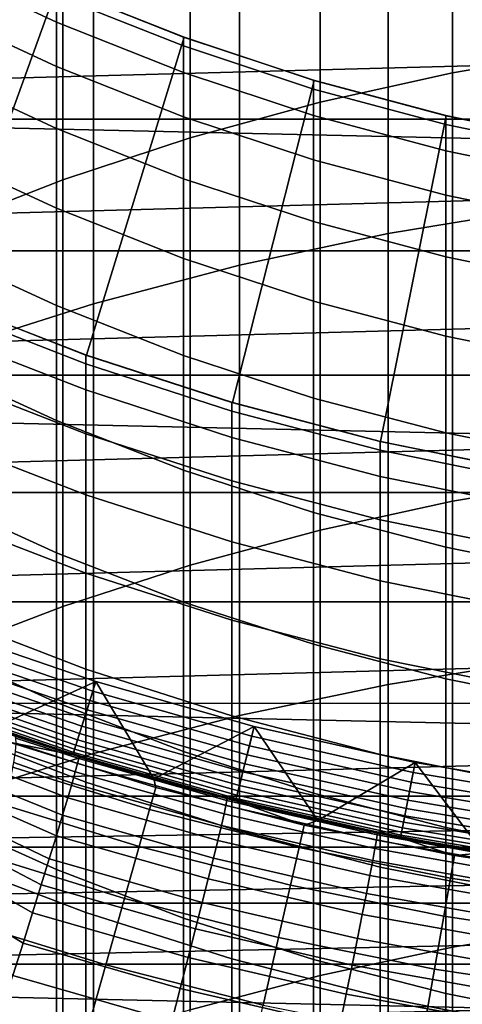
# Model space of a CAD drawing. Header units: metres. Extents: x -28 to 70, y -218 to 28.
# Tile 247 of 463: x -3.79 to -2.06, y -12.43 to -8.58. Entities that reach past the tile are written whole.
import ezdxf

# ---------------------------------------------------------------- set-up
doc = ezdxf.new("R2010")
doc.units = ezdxf.units.M
doc.layers.add('solid_10_261_432_XXX', color=7, linetype='CONTINUOUS')

msp = doc.modelspace()

# ---------------------------------------------------------------- linework, layer by layer
at = {"layer": 'solid_10_261_432_XXX'}
for points in [[(-1.571201, -7.085546, 442.914307), (-1.571201, -8.694571, 445.45282), (-2.096138, -8.783995, 445.394379), (-2.096138, -7.176544, 442.858368)], [(-2.096138, -7.176544, 442.858368), (-2.096138, -8.783995, 445.394379), (-2.613968, -8.898843, 445.319366), (-2.613968, -7.293417, 442.78653)], [(25.74646, -9.662806, -5), (-26.154049, -8.497979, -5), (-26.508976, -7.316027, -5), (26.154049, -8.497979, -5)], [(-2.613968, -7.293417, 442.78653), (-2.613968, -8.898843, 445.319366), (-3.122935, -9.038728, 445.227966), (-3.122935, -7.435767, 442.699036)], [(-3.122935, -7.435767, 442.699036), (-3.122935, -9.038728, 445.227966), (-3.621314, -9.203176, 445.120514), (-3.621314, -7.603113, 442.596161)], [(-3.621314, -7.603113, 442.596161), (-3.621314, -9.203176, 445.120514), (-4.107415, -9.391629, 444.997406), (-4.107415, -7.794887, 442.478271)], [(-2.348998, -7.715895, 446.092224), (-2.348998, -9.412247, 448.612152), (-1.760336, -9.315678, 448.679108), (-1.760336, -7.617518, 446.156494)], [(-2.929983, -7.842273, 446.009644), (-2.929983, -9.536302, 448.526123), (-2.348998, -9.412247, 448.612152), (-2.348998, -7.715895, 446.092224)], [(-3.501391, -7.996239, 445.909058), (-3.501391, -9.687437, 448.421326), (-2.929983, -9.536302, 448.526123), (-2.929983, -7.842273, 446.009644)], [(10.728929, -7.86003, 235.5), (-10.291238, -8.424987, 235.5), (-9.823804, -8.96565, 235.5), (10.291165, -8.425075, 235.5)], [(-4.061356, -8.17729, 445.790771), (-4.061356, -9.86516, 448.298096), (-3.501391, -9.687437, 448.421326), (-3.501391, -7.996239, 445.909058)], [(-3.643899, -8.447603, 235.800003), (-4.087319, -9.671807, 235.800003), (-4.63283, -9.422679, 235.800003), (-4.128985, -8.221401, 235.800003)], [(-4.1323, -8.254586, 388.328949), (-4.1323, -8.359105, 390.855957), (-3.646882, -8.585339, 390.843475), (-3.646882, -8.481078, 388.322693)], [(-4.1323, -8.359105, 390.855957), (-4.1323, -8.533215, 393.37915), (-3.646882, -8.759018, 393.360443), (-3.646882, -8.585339, 390.843475)], [(9.82373, -8.965731, 235.5), (10.291165, -8.425075, 235.5), (-9.823804, -8.96565, 235.5)], [(-3.146645, -8.64515, 235.800003), (-3.52855, -9.889355, 235.800003), (-4.087319, -9.671807, 235.800003), (-3.643899, -8.447603, 235.800003)], [(-3.646882, -8.446316, 385.799988), (-3.1491, -8.644257, 385.799988), (-3.146645, -8.64515, 235.800003), (-3.643899, -8.447603, 235.800003)], [(-3.1491, -8.678944, 388.317261), (-3.1491, -8.644257, 385.799988), (-3.646882, -8.446316, 385.799988), (-3.646882, -8.481078, 388.322693)], [(25.28702, -10.80817, -5), (-25.74646, -9.662806, -5), (-26.154049, -8.497979, -5), (25.74646, -9.662806, -5)], [(-3.646882, -8.481078, 388.322693), (-3.646882, -8.585339, 390.843475), (-3.1491, -8.782979, 390.832581), (-3.1491, -8.678944, 388.317261)], [(-4.1323, -8.533215, 393.37915), (-4.1323, -8.776782, 395.896576), (-3.646882, -9.001985, 395.871643), (-3.646882, -8.759018, 393.360443)], [(-3.646882, -8.585339, 390.843475), (-3.646882, -8.759018, 393.360443), (-3.1491, -8.956283, 393.344086), (-3.1491, -8.782979, 390.832581)], [(-2.638545, -8.813518, 235.800003), (-2.958127, -10.074696, 235.800003), (-3.52855, -9.889355, 235.800003), (-3.146645, -8.64515, 235.800003)], [(-3.1491, -8.644257, 385.799988), (-2.640641, -8.812889, 385.799988), (-2.638545, -8.813518, 235.800003), (-3.146645, -8.64515, 235.800003)], [(-2.640641, -8.847512, 388.312592), (-2.640641, -8.812889, 385.799988), (-3.1491, -8.644257, 385.799988), (-3.1491, -8.678944, 388.317261)], [(-3.1491, -8.678944, 388.317261), (-3.1491, -8.782979, 390.832581), (-2.640641, -8.951355, 390.823303), (-2.640641, -8.847512, 388.312592)], [(-1.571201, -8.694571, 445.45282), (-1.571201, -10.372934, 447.946014), (-2.096138, -10.460712, 447.885162), (-2.096138, -8.783995, 445.394379)], [(-4.1323, -8.776782, 395.896576), (-4.1323, -9.089623, 398.406342), (-3.646882, -9.314054, 398.375214), (-3.646882, -9.001985, 395.871643)], [(-3.646882, -8.759018, 393.360443), (-3.646882, -9.001985, 395.871643), (-3.1491, -9.198724, 395.849884), (-3.1491, -8.956283, 393.344086)], [(-3.1491, -8.782979, 390.832581), (-3.1491, -8.956283, 393.344086), (-2.640641, -9.124339, 393.33017), (-2.640641, -8.951355, 390.823303)], [(-2.096138, -8.783995, 445.394379), (-2.096138, -10.460712, 447.885162), (-2.613968, -10.57345, 447.806976), (-2.613968, -8.898843, 445.319366)], [(-2.121712, -8.952003, 235.800003), (-2.378282, -10.227109, 235.800003), (-2.958127, -10.074696, 235.800003), (-2.638545, -8.813518, 235.800003)], [(-2.640641, -8.812889, 385.799988), (-2.123228, -8.951642, 385.799988), (-2.121712, -8.952003, 235.800003), (-2.638545, -8.813518, 235.800003)], [(-2.123228, -8.986213, 388.308777), (-2.123228, -8.951642, 385.799988), (-2.640641, -8.812889, 385.799988), (-2.640641, -8.847512, 388.312592)], [(-2.640641, -8.847512, 388.312592), (-2.640641, -8.951355, 390.823303), (-2.123228, -9.089898, 390.815643), (-2.123228, -8.986213, 388.308777)], [(-2.613968, -8.898843, 445.319366), (-2.613968, -10.57345, 447.806976), (-3.122935, -10.710764, 447.711792), (-3.122935, -9.038728, 445.227966)], [(9.82373, -8.965731, 235.5), (-9.823804, -8.96565, 235.5), (-9.328243, -9.480183, 235.5)], [(9.328181, -9.480245, 235.5), (9.82373, -8.965731, 235.5), (-9.328243, -9.480183, 235.5)], [(-3.1491, -8.956283, 393.344086), (-3.1491, -9.198724, 395.849884), (-2.640641, -9.366333, 395.831329), (-2.640641, -9.124339, 393.33017)], [(-2.640641, -8.951355, 390.823303), (-2.640641, -9.124339, 393.33017), (-2.123228, -9.262619, 393.318726), (-2.123228, -9.089898, 390.815643)], [(-1.5975, -9.060243, 235.800003), (-1.790391, -10.346231, 235.800003), (-2.378282, -10.227109, 235.800003), (-2.121712, -8.952003, 235.800003)], [(-2.123228, -8.951642, 385.799988), (-1.598617, -9.060045, 385.799988), (-1.5975, -9.060243, 235.800003), (-2.121712, -8.952003, 235.800003)], [(-1.598617, -9.094575, 388.305786), (-1.598617, -9.060045, 385.799988), (-2.123228, -8.951642, 385.799988), (-2.123228, -8.986213, 388.308777)], [(-3.646882, -9.001985, 395.871643), (-3.646882, -9.314054, 398.375214), (-3.1491, -9.510118, 398.348022), (-3.1491, -9.198724, 395.849884)], [(-2.123228, -8.986213, 388.308777), (-2.123228, -9.089898, 390.815643), (-1.598617, -9.198136, 390.809692), (-1.598617, -9.094575, 388.305786)], [(-3.122935, -9.038728, 445.227966), (-3.122935, -10.710764, 447.711792), (-3.621314, -10.872189, 447.599854), (-3.621314, -9.203176, 445.120514)], [(-4.1323, -9.089623, 398.406342), (-4.1323, -9.471501, 400.906525), (-3.646882, -9.694988, 400.869232), (-3.646882, -9.314054, 398.375214)], [(-2.123228, -9.089898, 390.815643), (-2.123228, -9.262619, 393.318726), (-1.598617, -9.370651, 393.309753), (-1.598617, -9.198136, 390.809692)], [(-2.640641, -9.124339, 393.33017), (-2.640641, -9.366333, 395.831329), (-2.123228, -9.504244, 395.816071), (-2.123228, -9.262619, 393.318726)], [(-3.621314, -9.203176, 445.120514), (-3.621314, -10.872189, 447.599854), (-4.107415, -11.057178, 447.471588), (-4.107415, -9.391629, 444.997406)], [(-3.1491, -9.198724, 395.849884), (-3.1491, -9.510118, 398.348022), (-2.640641, -9.677153, 398.32486), (-2.640641, -9.366333, 395.831329)], [(-2.123228, -9.262619, 393.318726), (-2.123228, -9.504244, 395.816071), (-1.598617, -9.611989, 395.804138), (-1.598617, -9.370651, 393.309753)], [(-3.646882, -9.314054, 398.375214), (-3.646882, -9.694988, 400.869232), (-3.1491, -9.89023, 400.83667), (-3.1491, -9.510118, 398.348022)], [(-2.348998, -9.412247, 448.612152), (-2.348998, -11.177389, 451.084381), (-1.760336, -11.082703, 451.153992), (-1.760336, -9.315678, 448.679108)], [(-2.640641, -9.366333, 395.831329), (-2.640641, -9.677153, 398.32486), (-2.123228, -9.814591, 398.305817), (-2.123228, -9.504244, 395.816071)], [(-2.929983, -9.536302, 448.526123), (-2.929983, -11.299027, 450.994995), (-2.348998, -11.177389, 451.084381), (-2.348998, -9.412247, 448.612152)], [(-4.1323, -9.471501, 400.906525), (-4.1323, -9.922125, 403.395264), (-3.646882, -10.1445, 403.351807), (-3.646882, -9.694988, 400.869232)], [(9.328181, -9.480245, 235.5), (-9.328243, -9.480183, 235.5), (-8.805766, -9.96737, 235.5)], [(8.805709, -9.967422, 235.5), (9.328181, -9.480245, 235.5), (-8.805766, -9.96737, 235.5)], [(-3.1491, -9.510118, 398.348022), (-3.1491, -9.89023, 400.83667), (-2.640641, -10.056562, 400.808899), (-2.640641, -9.677153, 398.32486)], [(-2.123228, -9.504244, 395.816071), (-2.123228, -9.814591, 398.305817), (-1.598617, -9.921967, 398.290924), (-1.598617, -9.611989, 395.804138)], [(-3.501391, -9.687437, 448.421326), (-3.501391, -11.447218, 450.886078), (-2.929983, -11.299027, 450.994995), (-2.929983, -9.536302, 448.526123)], [(24.776649, -11.93179, -5), (-25.28702, -10.80817, -5), (-25.74646, -9.662806, -5), (25.28702, -10.80817, -5)], [(-4.090651, -9.670397, 385.799988), (-4.087319, -9.671807, 235.800003), (-3.52855, -9.889355, 235.800003), (-3.531343, -9.888358, 385.799988)], [(-4.090651, -9.704695, 388.288971), (-4.090651, -9.670397, 385.799988), (-3.531343, -9.888358, 385.799988), (-3.531343, -9.922572, 388.282959)], [(-3.531343, -9.922572, 388.282959), (-3.531343, -10.02519, 390.764038), (-4.090651, -9.807561, 390.776062), (-4.090651, -9.704695, 388.288971)], [(-4.061356, -9.86516, 448.298096), (-4.061356, -11.621478, 450.757996), (-3.501391, -11.447218, 450.886078), (-3.501391, -9.687437, 448.421326)], [(-3.646882, -9.694988, 400.869232), (-3.646882, -10.1445, 403.351807), (-3.1491, -10.338769, 403.313873), (-3.1491, -9.89023, 400.83667)], [(-2.640641, -9.677153, 398.32486), (-2.640641, -10.056562, 400.808899), (-2.123228, -10.193423, 400.786072), (-2.123228, -9.814591, 398.305817)], [(-3.531343, -10.02519, 390.764038), (-3.531343, -10.196135, 393.241364), (-4.090651, -9.978918, 393.259369), (-4.090651, -9.807561, 390.776062)], [(-2.123228, -9.814591, 398.305817), (-2.123228, -10.193423, 400.786072), (-1.598617, -10.300348, 400.768219), (-1.598617, -9.921967, 398.290924)], [(-3.531343, -9.888358, 385.799988), (-3.52855, -9.889355, 235.800003), (-2.958127, -10.074696, 235.800003), (-2.960494, -10.074, 385.799988)], [(-3.531343, -9.922572, 388.282959), (-3.531343, -9.888358, 385.799988), (-2.960494, -10.074, 385.799988), (-2.960494, -10.108145, 388.277863)], [(-3.1491, -9.89023, 400.83667), (-3.1491, -10.338769, 403.313873), (-2.640641, -10.504274, 403.281525), (-2.640641, -10.056562, 400.808899)], [(-4.1323, -9.922125, 403.395264), (-4.1323, -10.441153, 405.870605), (-3.646882, -10.662246, 405.821045), (-3.646882, -10.1445, 403.351807)], [(-2.960494, -10.108145, 388.277863), (-2.960494, -10.210551, 390.753815), (-3.531343, -10.02519, 390.764038), (-3.531343, -9.922572, 388.282959)], [(8.805709, -9.967422, 235.5), (-8.805766, -9.96737, 235.5), (-8.257654, -10.425984, 235.5)], [(8.257593, -10.426032, 235.5), (8.805709, -9.967422, 235.5), (-8.257654, -10.425984, 235.5)], [(-3.531343, -10.196135, 393.241364), (-3.531343, -10.435274, 395.713013), (-4.090651, -10.218637, 395.737), (-4.090651, -9.978918, 393.259369)], [(-2.960494, -10.210551, 390.753815), (-2.960494, -10.381143, 393.226044), (-3.531343, -10.196135, 393.241364), (-3.531343, -10.02519, 390.764038)], [(-2.960494, -10.074, 385.799988), (-2.958127, -10.074696, 235.800003), (-2.378282, -10.227109, 235.800003), (-2.379969, -10.226717, 385.799988)], [(-2.960494, -10.108145, 388.277863), (-2.960494, -10.074, 385.799988), (-2.379969, -10.226717, 385.799988), (-2.379969, -10.260804, 388.273651)], [(-2.640641, -10.056562, 400.808899), (-2.640641, -10.504274, 403.281525), (-2.123228, -10.640453, 403.254944), (-2.123228, -10.193423, 400.786072)], [(-2.379969, -10.260804, 388.273651), (-2.379969, -10.363037, 390.745422), (-2.960494, -10.210551, 390.753815), (-2.960494, -10.108145, 388.277863)], [(-3.646882, -10.1445, 403.351807), (-3.646882, -10.662246, 405.821045), (-3.1491, -10.855396, 405.777771), (-3.1491, -10.338769, 403.313873)], [(-2.960494, -10.381143, 393.226044), (-2.960494, -10.61979, 395.692596), (-3.531343, -10.435274, 395.713013), (-3.531343, -10.196135, 393.241364)], [(-2.123228, -10.193423, 400.786072), (-2.123228, -10.640453, 403.254944), (-1.598617, -10.746846, 403.234161), (-1.598617, -10.300348, 400.768219)], [(-3.531343, -10.435274, 395.713013), (-3.531343, -10.742428, 398.177155), (-4.090651, -10.526533, 398.207092), (-4.090651, -10.218637, 395.737)], [(-2.379969, -10.363037, 390.745422), (-2.379969, -10.533339, 393.213409), (-2.960494, -10.381143, 393.226044), (-2.960494, -10.210551, 390.753815)], [(-2.379969, -10.226717, 385.799988), (-2.378282, -10.227109, 235.800003), (-1.790391, -10.346231, 235.800003), (-1.791665, -10.34601, 385.799988)], [(-2.379969, -10.260804, 388.273651), (-2.379969, -10.226717, 385.799988), (-1.791665, -10.34601, 385.799988), (-1.791665, -10.380052, 388.270355)], [(-1.791665, -10.380052, 388.270355), (-1.791665, -10.482149, 390.738831), (-2.379969, -10.363037, 390.745422), (-2.379969, -10.260804, 388.273651)], [(-3.1491, -10.338769, 403.313873), (-3.1491, -10.855396, 405.777771), (-2.640641, -11.019947, 405.740906), (-2.640641, -10.504274, 403.281525)], [(-1.791665, -10.482149, 390.738831), (-1.791665, -10.652225, 393.203583), (-2.379969, -10.533339, 393.213409), (-2.379969, -10.363037, 390.745422)], [(-2.379969, -10.533339, 393.213409), (-2.379969, -10.771581, 395.675812), (-2.960494, -10.61979, 395.692596), (-2.960494, -10.381143, 393.226044)], [(-1.571201, -10.372934, 447.946014), (-1.571201, -12.119357, 450.392029), (-2.096138, -12.205426, 450.328796), (-2.096138, -10.460712, 447.885162)], [(8.257593, -10.426032, 235.5), (-8.257654, -10.425984, 235.5), (-7.685764, -10.854447, 235.5)], [(7.685706, -10.854488, 235.5), (8.257593, -10.426032, 235.5), (-7.685764, -10.854447, 235.5)], [(-2.960494, -10.61979, 395.692596), (-2.960494, -10.926311, 398.151642), (-3.531343, -10.742428, 398.177155), (-3.531343, -10.435274, 395.713013)], [(-4.1323, -10.441153, 405.870605), (-4.1323, -11.02819, 408.330719), (-3.646882, -11.247834, 408.275116), (-3.646882, -10.662246, 405.821045)], [(-2.096138, -10.460712, 447.885162), (-2.096138, -12.205426, 450.328796), (-2.613968, -12.315967, 450.247528), (-2.613968, -10.57345, 447.806976)], [(-2.640641, -10.504274, 403.281525), (-2.640641, -11.019947, 405.740906), (-2.123228, -11.155342, 405.710541), (-2.123228, -10.640453, 403.254944)], [(-3.531343, -10.742428, 398.177155), (-3.531343, -11.117363, 400.631897), (-4.090651, -10.902375, 400.667755), (-4.090651, -10.526533, 398.207092)], [(-1.791665, -10.652225, 393.203583), (-1.791665, -10.89015, 395.662689), (-2.379969, -10.771581, 395.675812), (-2.379969, -10.533339, 393.213409)], [(-2.613968, -10.57345, 447.806976), (-2.613968, -12.315967, 450.247528), (-3.122935, -12.450604, 450.14859), (-3.122935, -10.710764, 447.711792)], [(-2.379969, -10.771581, 395.675812), (-2.379969, -11.077581, 398.130676), (-2.960494, -10.926311, 398.151642), (-2.960494, -10.61979, 395.692596)], [(-3.646882, -10.662246, 405.821045), (-3.646882, -11.247834, 408.275116), (-3.1491, -11.439718, 408.226501), (-3.1491, -10.855396, 405.777771)], [(-2.123228, -10.640453, 403.254944), (-2.123228, -11.155342, 405.710541), (-1.598617, -11.261121, 405.686859), (-1.598617, -10.746846, 403.234161)], [(-3.122935, -10.710764, 447.711792), (-3.122935, -12.450604, 450.14859), (-3.621314, -12.608885, 450.032257), (-3.621314, -10.872189, 447.599854)], [(-2.960494, -10.926311, 398.151642), (-2.960494, -11.300473, 400.601318), (-3.531343, -11.117363, 400.631897), (-3.531343, -10.742428, 398.177155)], [(-1.791665, -10.89015, 395.662689), (-1.791665, -11.195744, 398.114288), (-2.379969, -11.077581, 398.130676), (-2.379969, -10.771581, 395.675812)], [(24.216385, -13.031374, -5), (-24.776649, -11.93179, -5), (-25.28702, -10.80817, -5), (24.776649, -11.93179, -5)], [(7.685706, -10.854488, 235.5), (-7.685764, -10.854447, 235.5), (-7.092237, -11.251227, 235.5)], [(7.092196, -11.251253, 235.5), (7.685706, -10.854488, 235.5), (-7.092237, -11.251227, 235.5)], [(-3.1491, -10.855396, 405.777771), (-3.1491, -11.439718, 408.226501), (-2.640641, -11.60319, 408.18512), (-2.640641, -11.019947, 405.740906)], [(-3.621314, -10.872189, 447.599854), (-3.621314, -12.608885, 450.032257), (-4.107415, -12.790269, 449.898926), (-4.107415, -11.057178, 447.471588)], [(-3.531343, -11.117363, 400.631897), (-3.531343, -11.559794, 403.075348), (-4.090651, -11.345877, 403.117157), (-4.090651, -10.902375, 400.667755)], [(-2.379969, -11.077581, 398.130676), (-2.379969, -11.451108, 400.576202), (-2.960494, -11.300473, 400.601318), (-2.960494, -10.926311, 398.151642)], [(-4.103013, -10.956972, 194), (-4.116189, -10.993854, 193.997437), (-3.504313, -11.203911, 193.997437), (-3.493091, -11.16639, 194)], [(-3.896392, -11.349808, 194), (-4.103013, -10.956972, 194), (-3.493091, -11.16639, 194)], [(-4.129698, -11.029933, 193.989761), (-3.515813, -11.24068, 193.989761), (-3.504313, -11.203911, 193.997437), (-4.116189, -10.993854, 193.997437)], [(-4.14274, -11.064766, 193.977127), (-3.526916, -11.276178, 193.977127), (-3.515813, -11.24068, 193.989761), (-4.129698, -11.029933, 193.989761)], [(-4.1323, -11.02819, 408.330719), (-4.1323, -11.682791, 410.773712), (-3.646882, -11.900819, 410.712067), (-3.646882, -11.247834, 408.275116)], [(-2.640641, -11.019947, 405.740906), (-2.640641, -11.60319, 408.18512), (-2.123228, -11.737698, 408.151062), (-2.123228, -11.155342, 405.710541)], [(-4.155091, -11.097754, 193.959747), (-3.537431, -11.309796, 193.959747), (-3.526916, -11.276178, 193.977127), (-4.14274, -11.064766, 193.977127)], [(-1.791665, -11.195744, 398.114288), (-1.791665, -11.568774, 400.556549), (-2.379969, -11.451108, 400.576202), (-2.379969, -11.077581, 398.130676)], [(-2.348998, -11.177389, 451.084381), (-2.348998, -13.009983, 453.50705), (-1.760336, -12.91725, 453.579224), (-1.760336, -11.082703, 451.153992)], [(-4.176889, -11.155975, 193.911987), (-3.555989, -11.369131, 193.911987), (-3.547178, -11.340959, 193.937912), (-4.16654, -11.128332, 193.937912)], [(-4.16654, -11.128332, 193.937912), (-3.547178, -11.340959, 193.937912), (-3.537431, -11.309796, 193.959747), (-4.155091, -11.097754, 193.959747)], [(-2.960494, -11.300473, 400.601318), (-2.960494, -11.741993, 403.039764), (-3.531343, -11.559794, 403.075348), (-3.531343, -11.117363, 400.631897)], [(-4.185964, -11.180211, 193.882446), (-3.563715, -11.393829, 193.882446), (-3.555989, -11.369131, 193.911987), (-4.176889, -11.155975, 193.911987)], [(-3.58224, -11.452841, 194), (-3.896392, -11.349808, 194), (-3.493091, -11.16639, 194)], [(-3.265219, -11.547218, 194), (-3.58224, -11.452841, 194), (-3.493091, -11.16639, 194)], [(-3.493091, -11.16639, 194), (-3.504313, -11.203911, 193.997437), (-2.881793, -11.379943, 193.997437), (-2.87256, -11.341886, 194)], [(-3.265219, -11.547218, 194), (-3.493091, -11.16639, 194), (-2.87256, -11.341886, 194)], [(-2.123228, -11.155342, 405.710541), (-2.123228, -11.737698, 408.151062), (-1.598617, -11.842784, 408.124451), (-1.598617, -11.261121, 405.686859)], [(-4.199686, -11.216861, 193.814514), (-3.575397, -11.43118, 193.814514), (-3.570221, -11.414631, 193.849762), (-4.193606, -11.200623, 193.849762)], [(-4.193606, -11.200623, 193.849762), (-3.570221, -11.414631, 193.849762), (-3.563715, -11.393829, 193.882446), (-4.185964, -11.180211, 193.882446)], [(-3.515813, -11.24068, 193.989761), (-2.89125, -11.41729, 193.989761), (-2.881793, -11.379943, 193.997437), (-3.504313, -11.203911, 193.997437)], [(-2.929983, -11.299027, 450.994995), (-2.929983, -13.129111, 453.414337), (-2.348998, -13.009983, 453.50705), (-2.348998, -11.177389, 451.084381)], [(-3.581427, -11.450459, 193.73877), (-4.206769, -11.235779, 193.73877), (-4.207651, -11.238134, 193.699997), (-3.582178, -11.45286, 193.699997)], [(-3.896394, -11.349807, 181), (-3.582178, -11.45286, 181), (-3.582178, -11.45286, 193.699997), (-4.207651, -11.238134, 193.699997)], [(-4.206769, -11.235779, 193.73877), (-3.581427, -11.450459, 193.73877), (-3.579154, -11.443191, 193.777298), (-4.204098, -11.228647, 193.777298)], [(-4.204098, -11.228647, 193.777298), (-3.579154, -11.443191, 193.777298), (-3.575397, -11.43118, 193.814514), (-4.199686, -11.216861, 193.814514)], [(-3.646882, -11.247834, 408.275116), (-3.646882, -11.900819, 410.712067), (-3.1491, -12.091291, 410.658203), (-3.1491, -11.439718, 408.226501)], [(-3.526916, -11.276178, 193.977127), (-2.900381, -11.453345, 193.977127), (-2.89125, -11.41729, 193.989761), (-3.515813, -11.24068, 193.989761)], [(7.092196, -11.251253, 235.5), (-7.092237, -11.251227, 235.5), (-6.479487, -11.614915, 235.5)], [(6.479487, -11.614915, 235.5), (7.092196, -11.251253, 235.5), (-6.479487, -11.614915, 235.5)], [(-3.537431, -11.309796, 193.959747), (-2.909028, -11.487492, 193.959747), (-2.900381, -11.453345, 193.977127), (-3.526916, -11.276178, 193.977127)], [(-3.547178, -11.340959, 193.937912), (-2.917043, -11.519144, 193.937912), (-2.909028, -11.487492, 193.959747), (-3.537431, -11.309796, 193.959747)], [(-3.501391, -11.447218, 450.886078), (-3.501391, -13.274245, 453.301361), (-2.929983, -13.129111, 453.414337), (-2.929983, -11.299027, 450.994995)], [(-2.379969, -11.451108, 400.576202), (-2.379969, -11.891878, 403.010498), (-2.960494, -11.741993, 403.039764), (-2.960494, -11.300473, 400.601318)], [(-3.531343, -11.559794, 403.075348), (-3.531343, -12.069386, 405.505707), (-4.090651, -11.8567, 405.553375), (-4.090651, -11.345877, 403.117157)], [(-3.831262, -11.403172, 179.490997), (-3.582178, -11.45286, 181), (-3.896394, -11.349807, 181)], [(-3.831618, -11.371838, 199), (-3.896392, -11.349808, 194), (-3.58224, -11.452841, 194)], [(-3.555989, -11.369131, 193.911987), (-2.92429, -11.547758, 193.911987), (-2.917043, -11.519144, 193.937912), (-3.547178, -11.340959, 193.937912)], [(-2.945785, -11.632813, 194), (-3.265219, -11.547218, 194), (-2.87256, -11.341886, 194)], [(-2.624184, -11.709555, 194), (-2.945785, -11.632813, 194), (-2.87256, -11.341886, 194)], [(-2.87256, -11.341886, 194), (-2.881793, -11.379943, 193.997437), (-2.250521, -11.521414, 193.997437), (-2.243305, -11.482924, 194)], [(-2.624184, -11.709555, 194), (-2.87256, -11.341886, 194), (-2.243305, -11.482924, 194)], [(-3.859972, -11.488622, 177.966064), (-3.282513, -11.666744, 177.966064), (-3.258098, -11.579969, 179.490997), (-3.831262, -11.403172, 179.490997)], [(-3.21034, -11.5626, 199), (-3.831618, -11.371838, 199), (-3.58224, -11.452841, 194), (-3.265219, -11.547218, 194)], [(-3.831618, -11.371838, 199), (-3.21034, -11.5626, 199), (-3.559173, -11.460031, 223.525711), (-3.807494, -11.379938, 223.535492)], [(-3.831262, -11.403172, 179.490997), (-3.258098, -11.579969, 179.490997), (-3.265242, -11.547216, 181), (-3.582178, -11.45286, 181)], [(-3.805265, -11.387235, 223.691864), (-3.807494, -11.379938, 223.535492), (-3.559173, -11.460031, 223.525711), (-3.559617, -11.466953, 223.688751)], [(-3.80366, -11.407422, 223.847229), (-3.805265, -11.387235, 223.691864), (-3.559617, -11.466953, 223.688751), (-3.564193, -11.486667, 223.850662)], [(-3.570221, -11.414631, 193.849762), (-2.935993, -11.593974, 193.849762), (-2.930642, -11.572845, 193.882446), (-3.563715, -11.393829, 193.882446)], [(-3.563715, -11.393829, 193.882446), (-2.930642, -11.572845, 193.882446), (-2.92429, -11.547758, 193.911987), (-3.555989, -11.369131, 193.911987)], [(-2.89125, -11.41729, 193.989761), (-2.257907, -11.559225, 193.989761), (-2.250521, -11.521414, 193.997437), (-2.881793, -11.379943, 193.997437)], [(-3.812842, -11.482348, 224.151108), (-3.806191, -11.439194, 224.000641), (-3.572869, -11.519037, 224.010361), (-3.585586, -11.563843, 224.166748)], [(-3.806191, -11.439194, 224.000641), (-3.80366, -11.407422, 223.847229), (-3.564193, -11.486667, 223.850662), (-3.572869, -11.519037, 224.010361)], [(-3.579154, -11.443191, 193.777298), (-2.943339, -11.622982, 193.777298), (-2.940249, -11.610783, 193.814514), (-3.575397, -11.43118, 193.814514)], [(-3.575397, -11.43118, 193.814514), (-2.940249, -11.610783, 193.814514), (-2.935993, -11.593974, 193.849762), (-3.570221, -11.414631, 193.849762)], [(-3.1491, -11.439718, 408.226501), (-3.1491, -12.091291, 410.658203), (-2.640641, -12.253561, 410.612335), (-2.640641, -11.60319, 408.18512)], [(-2.900381, -11.453345, 193.977127), (-2.265038, -11.595729, 193.977127), (-2.257907, -11.559225, 193.989761), (-2.89125, -11.41729, 193.989761)], [(-4.061356, -11.621478, 450.757996), (-4.061356, -13.444909, 453.168518), (-3.501391, -13.274245, 453.301361), (-3.501391, -11.447218, 450.886078)], [(-2.945208, -11.630364, 193.73877), (-3.581427, -11.450459, 193.73877), (-3.582178, -11.45286, 193.699997), (-2.945826, -11.632803, 193.699997)], [(-3.265242, -11.547216, 181), (-2.945826, -11.632803, 181), (-2.945826, -11.632803, 193.699997), (-3.582178, -11.45286, 193.699997)], [(-3.582178, -11.45286, 181), (-3.265242, -11.547216, 181), (-3.582178, -11.45286, 193.699997)], [(-3.581427, -11.450459, 193.73877), (-2.945208, -11.630364, 193.73877), (-2.943339, -11.622982, 193.777298), (-3.579154, -11.443191, 193.777298)], [(-2.979664, -11.631167, 223.682358), (-2.983401, -11.651119, 223.844849), (-3.564193, -11.486667, 223.850662), (-3.559617, -11.466953, 223.688751)], [(-3.559617, -11.466953, 223.688751), (-3.559173, -11.460031, 223.525711), (-2.979412, -11.624247, 223.518753), (-2.979664, -11.631167, 223.682358)], [(-2.579645, -11.719447, 199), (-2.979412, -11.624247, 223.518753), (-3.559173, -11.460031, 223.525711), (-3.21034, -11.5626, 199)], [(-2.909028, -11.487492, 193.959747), (-2.271791, -11.630301, 193.959747), (-2.265038, -11.595729, 193.977127), (-2.900381, -11.453345, 193.977127)], [(-1.791665, -11.568774, 400.556549), (-1.791665, -12.008958, 402.98761), (-2.379969, -11.891878, 403.010498), (-2.379969, -11.451108, 400.576202)], [(-3.907926, -11.63135, 176.445908), (-3.323293, -11.811685, 176.445908), (-3.282513, -11.666744, 177.966064), (-3.859972, -11.488622, 177.966064)], [(-3.823571, -11.536615, 224.297699), (-3.812842, -11.482348, 224.151108), (-3.585586, -11.563843, 224.166748), (-3.602256, -11.620777, 224.318756)], [(-2.990594, -11.683967, 224.005112), (-3.001193, -11.729486, 224.162048), (-3.585586, -11.563843, 224.166748), (-3.572869, -11.519037, 224.010361)], [(-2.983401, -11.651119, 223.844849), (-2.990594, -11.683967, 224.005112), (-3.572869, -11.519037, 224.010361), (-3.564193, -11.486667, 223.850662)], [(-2.92429, -11.547758, 193.911987), (-2.283709, -11.691316, 193.911987), (-2.27805, -11.662346, 193.937912), (-2.917043, -11.519144, 193.937912)], [(-2.917043, -11.519144, 193.937912), (-2.27805, -11.662346, 193.937912), (-2.271791, -11.630301, 193.959747), (-2.909028, -11.487492, 193.959747)], [(-2.300608, -11.7774, 194), (-2.624184, -11.709555, 194), (-2.243305, -11.482924, 194)], [(-1.975086, -11.836341, 194), (-2.300608, -11.7774, 194), (-2.243305, -11.482924, 194)], [(-2.243305, -11.482924, 194), (-2.250521, -11.521414, 193.997437), (-1.612415, -11.627895, 193.997437), (-1.607239, -11.58908, 194)], [(-1.975086, -11.836341, 194), (-2.243305, -11.482924, 194), (-1.607239, -11.58908, 194)], [(-3.838309, -11.60165, 224.439484), (-3.823571, -11.536615, 224.297699), (-3.602256, -11.620777, 224.318756), (-3.622767, -11.689451, 224.465363)], [(-2.676834, -11.727977, 179.490997), (-2.945826, -11.632803, 181), (-3.265242, -11.547216, 181), (-3.258098, -11.579969, 179.490997)], [(-3.21034, -11.5626, 199), (-3.265219, -11.547218, 194), (-2.945785, -11.632813, 194)], [(-2.930642, -11.572845, 193.882446), (-2.28867, -11.716715, 193.882446), (-2.283709, -11.691316, 193.911987), (-2.92429, -11.547758, 193.911987)], [(-2.257907, -11.559225, 193.989761), (-1.617707, -11.666056, 193.989761), (-1.612415, -11.627895, 193.997437), (-2.250521, -11.521414, 193.997437)], [(-3.001193, -11.729486, 224.162048), (-3.015127, -11.787364, 224.31459), (-3.602256, -11.620777, 224.318756), (-3.585586, -11.563843, 224.166748)], [(-2.960494, -11.741993, 403.039764), (-2.960494, -12.250535, 405.465118), (-3.531343, -12.069386, 405.505707), (-3.531343, -11.559794, 403.075348)], [(-3.282513, -11.666744, 177.966064), (-2.696893, -11.815862, 177.966064), (-2.676834, -11.727977, 179.490997), (-3.258098, -11.579969, 179.490997)], [(-2.579645, -11.719447, 199), (-3.21034, -11.5626, 199), (-2.945785, -11.632813, 194), (-2.624184, -11.709555, 194)], [(-2.940249, -11.610783, 193.814514), (-2.296173, -11.755123, 193.814514), (-2.292849, -11.738106, 193.849762), (-2.935993, -11.593974, 193.849762)], [(-2.935993, -11.593974, 193.849762), (-2.292849, -11.738106, 193.849762), (-2.28867, -11.716715, 193.882446), (-2.930642, -11.572845, 193.882446)], [(-2.271791, -11.630301, 193.959747), (-1.627654, -11.737788, 193.959747), (-1.622815, -11.702897, 193.977127), (-2.265038, -11.595729, 193.977127)], [(-2.265038, -11.595729, 193.977127), (-1.622815, -11.702897, 193.977127), (-1.617707, -11.666056, 193.989761), (-2.257907, -11.559225, 193.989761)], [(-6.148077, -11.813584, 235.5), (6.479487, -11.614915, 235.5), (-6.479487, -11.614915, 235.5)], [(-6.148077, -11.813584, 235.5), (6.148069, -11.81359, 235.5), (6.479487, -11.614915, 235.5)], [(-3.975048, -11.831129, 174.932922), (-3.380373, -12.014562, 174.932922), (-3.323293, -11.811685, 176.445908), (-3.907926, -11.63135, 176.445908)], [(-3.856964, -11.677042, 224.575562), (-3.838309, -11.60165, 224.439484), (-3.622767, -11.689451, 224.465363), (-3.646977, -11.769396, 224.60553)], [(-3.015127, -11.787364, 224.31459), (-3.032301, -11.857206, 224.461716), (-3.622767, -11.689451, 224.465363), (-3.602256, -11.620777, 224.318756)], [(-2.391831, -11.766143, 223.676712), (-2.394749, -11.786283, 223.839706), (-2.983401, -11.651119, 223.844849), (-2.979664, -11.631167, 223.682358)], [(-2.979664, -11.631167, 223.682358), (-2.979412, -11.624247, 223.518753), (-2.391725, -11.759237, 223.512604), (-2.391831, -11.766143, 223.676712)], [(-1.941384, -11.841918, 199), (-2.391725, -11.759237, 223.512604), (-2.979412, -11.624247, 223.518753), (-2.579645, -11.719447, 199)], [(-2.300045, -11.774949, 193.73877), (-2.945208, -11.630364, 193.73877), (-2.945826, -11.632803, 193.699997), (-2.300528, -11.777418, 193.699997)], [(-2.624173, -11.709557, 181), (-2.300528, -11.777418, 181), (-2.300528, -11.777418, 193.699997), (-2.945826, -11.632803, 193.699997)], [(-2.945826, -11.632803, 181), (-2.624173, -11.709557, 181), (-2.945826, -11.632803, 193.699997)], [(-2.676834, -11.727977, 179.490997), (-2.624173, -11.709557, 181), (-2.945826, -11.632803, 181)], [(-2.945208, -11.630364, 193.73877), (-2.300045, -11.774949, 193.73877), (-2.298585, -11.767475, 193.777298), (-2.943339, -11.622982, 193.777298)], [(-2.943339, -11.622982, 193.777298), (-2.298585, -11.767475, 193.777298), (-2.296173, -11.755123, 193.814514), (-2.940249, -11.610783, 193.814514)], [(-2.640641, -11.60319, 408.18512), (-2.640641, -12.253561, 410.612335), (-2.123228, -12.387079, 410.574585), (-2.123228, -11.737698, 408.151062)], [(-2.27805, -11.662346, 193.937912), (-1.632138, -11.770129, 193.937912), (-1.627654, -11.737788, 193.959747), (-2.271791, -11.630301, 193.959747)], [(-3.323293, -11.811685, 176.445908), (-2.730398, -11.962654, 176.445908), (-2.696893, -11.815862, 177.966064), (-3.282513, -11.666744, 177.966064)], [(-2.394749, -11.786283, 223.839706), (-2.400461, -11.81952, 224.000473), (-2.990594, -11.683967, 224.005112), (-2.983401, -11.651119, 223.844849)], [(-2.283709, -11.691316, 193.911987), (-1.636193, -11.799367, 193.911987), (-1.632138, -11.770129, 193.937912), (-2.27805, -11.662346, 193.937912)], [(-4.1323, -11.682791, 410.773712), (-4.1323, -12.404459, 413.197754), (-3.646882, -12.620706, 413.130127), (-3.646882, -11.900819, 410.712067)], [(-3.879418, -11.762315, 224.705078), (-3.856964, -11.677042, 224.575562), (-3.646977, -11.769396, 224.60553), (-3.674722, -11.860065, 224.738327)], [(-3.032301, -11.857206, 224.461716), (-3.052596, -11.938537, 224.602386), (-3.646977, -11.769396, 224.60553), (-3.622767, -11.689451, 224.465363)], [(-2.400461, -11.81952, 224.000473), (-2.408927, -11.865627, 224.157898), (-3.001193, -11.729486, 224.162048), (-2.990594, -11.683967, 224.005112)], [(-2.676834, -11.727977, 179.490997), (-2.088915, -11.846828, 179.490997), (-2.300528, -11.777418, 181), (-2.624173, -11.709557, 181)], [(-2.579645, -11.719447, 199), (-2.624184, -11.709555, 194), (-2.300608, -11.7774, 194)], [(-2.28867, -11.716715, 193.882446), (-1.639747, -11.825001, 193.882446), (-1.636193, -11.799367, 193.911987), (-2.283709, -11.691316, 193.911987)], [(-2.408927, -11.865627, 224.157898), (-2.420088, -11.92429, 224.310913), (-3.015127, -11.787364, 224.31459), (-3.001193, -11.729486, 224.162048)], [(-2.379969, -11.891878, 403.010498), (-2.379969, -12.399555, 405.431732), (-2.960494, -12.250535, 405.465118), (-2.960494, -11.741993, 403.039764)], [(-2.696893, -11.815862, 177.966064), (-2.104569, -11.935602, 177.966064), (-2.088915, -11.846828, 179.490997), (-2.676834, -11.727977, 179.490997)], [(-1.941384, -11.841918, 199), (-2.579645, -11.719447, 199), (-2.300608, -11.7774, 194), (-1.975086, -11.836341, 194)], [(-2.296173, -11.755123, 193.814514), (-1.645123, -11.863764, 193.814514), (-1.642741, -11.84659, 193.849762), (-2.292849, -11.738106, 193.849762)], [(-2.292849, -11.738106, 193.849762), (-1.642741, -11.84659, 193.849762), (-1.639747, -11.825001, 193.882446), (-2.28867, -11.716715, 193.882446)], [(-2.123228, -11.737698, 408.151062), (-2.123228, -12.387079, 410.574585), (-1.598617, -12.491392, 410.545074), (-1.598617, -11.842784, 408.124451)], [(-3.905529, -11.85693, 224.827209), (-3.879418, -11.762315, 224.705078), (-3.674722, -11.860065, 224.738327), (-3.705812, -11.96084, 224.862854)], [(-3.052596, -11.938537, 224.602386), (-3.075875, -12.030799, 224.735641), (-3.674722, -11.860065, 224.738327), (-3.646977, -11.769396, 224.60553)], [(-2.420088, -11.92429, 224.310913), (-2.433869, -11.995107, 224.458481), (-3.032301, -11.857206, 224.461716), (-3.015127, -11.787364, 224.31459)], [(-1.800305, -11.891672, 223.835403), (-1.804546, -11.925211, 223.996582), (-2.400461, -11.81952, 224.000473), (-2.394749, -11.786283, 223.839706)], [(-1.798177, -11.871391, 223.671982), (-1.800305, -11.891672, 223.835403), (-2.394749, -11.786283, 223.839706), (-2.391831, -11.766143, 223.676712)], [(-2.391831, -11.766143, 223.676712), (-2.391725, -11.759237, 223.512604), (-1.798177, -11.864509, 223.507446), (-1.798177, -11.871391, 223.671982)], [(-1.297428, -11.929655, 199), (-1.798177, -11.864509, 223.507446), (-2.391725, -11.759237, 223.512604), (-1.941384, -11.841918, 199)], [(-1.647897, -11.883773, 193.73877), (-2.300045, -11.774949, 193.73877), (-2.300528, -11.777418, 193.699997), (-1.648243, -11.886265, 193.699997)], [(-1.975135, -11.836335, 181), (-1.648243, -11.886265, 181), (-1.648243, -11.886265, 193.699997), (-2.300528, -11.777418, 193.699997)], [(-2.300528, -11.777418, 181), (-1.975135, -11.836335, 181), (-2.300528, -11.777418, 193.699997)], [(-2.088915, -11.846828, 179.490997), (-1.975135, -11.836335, 181), (-2.300528, -11.777418, 181)], [(-2.300045, -11.774949, 193.73877), (-1.647897, -11.883773, 193.73877), (-1.646851, -11.87623, 193.777298), (-2.298585, -11.767475, 193.777298)], [(-2.298585, -11.767475, 193.777298), (-1.646851, -11.87623, 193.777298), (-1.645123, -11.863764, 193.814514), (-2.296173, -11.755123, 193.814514)], [(-6.148077, -11.813584, 235.5), (-5.829079, -12.032954, 235.5), (6.148069, -11.81359, 235.5)], [(-5.829079, -12.032954, 235.5), (5.829064, -12.032966, 235.5), (6.148069, -11.81359, 235.5)], [(-3.380373, -12.014562, 174.932922), (-2.777295, -12.168124, 174.932922), (-2.730398, -11.962654, 176.445908), (-3.323293, -11.811685, 176.445908)], [(-2.730398, -11.962654, 176.445908), (-2.130715, -12.083882, 176.445908), (-2.104569, -11.935602, 177.966064), (-2.696893, -11.815862, 177.966064)], [(-1.804546, -11.925211, 223.996582), (-1.810871, -11.97178, 224.154419), (-2.408927, -11.865627, 224.157898), (-2.400461, -11.81952, 224.000473)], [(-3.531343, -12.069386, 405.505707), (-3.531343, -12.64575, 407.921112), (-4.090651, -12.434459, 407.974609), (-4.090651, -11.8567, 405.553375)], [(-4.061233, -12.087646, 173.429489), (-3.453665, -12.275056, 173.429489), (-3.380373, -12.014562, 174.932922), (-3.975048, -11.831129, 174.932922)], [(-3.935132, -11.960287, 224.941177), (-3.905529, -11.85693, 224.827209), (-3.705812, -11.96084, 224.862854), (-3.740035, -12.071032, 224.978226)], [(-3.075875, -12.030799, 224.735641), (-3.101977, -12.133363, 224.860611), (-3.705812, -11.96084, 224.862854), (-3.674722, -11.860065, 224.738327)], [(-2.433869, -11.995107, 224.458481), (-2.450176, -12.077595, 224.599594), (-3.052596, -11.938537, 224.602386), (-3.032301, -11.857206, 224.461716)], [(-1.810871, -11.97178, 224.154419), (-1.819237, -12.03106, 224.307846), (-2.420088, -11.92429, 224.310913), (-2.408927, -11.865627, 224.157898)], [(-2.104569, -11.935602, 177.966064), (-1.507012, -12.025669, 177.966064), (-1.495803, -11.936225, 179.490997), (-2.088915, -11.846828, 179.490997)], [(-2.088915, -11.846828, 179.490997), (-1.495803, -11.936225, 179.490997), (-1.648243, -11.886265, 181), (-1.975135, -11.836335, 181)], [(-3.646882, -11.900819, 410.712067), (-3.646882, -12.620706, 413.130127), (-3.1491, -12.809622, 413.071045), (-3.1491, -12.091291, 410.658203)], [(-1.791665, -12.008958, 402.98761), (-1.791665, -12.515962, 405.40564), (-2.379969, -12.399555, 405.431732), (-2.379969, -11.891878, 403.010498)], [(23.60734, -14.104733, -5), (-24.216385, -13.031374, -5), (-24.776649, -11.93179, -5), (24.216385, -13.031374, -5)], [(-2.450176, -12.077595, 224.599594), (-2.468897, -12.171189, 224.733276), (-3.075875, -12.030799, 224.735641), (-3.052596, -11.938537, 224.602386)], [(-1.819237, -12.03106, 224.307846), (-1.829587, -12.102648, 224.455795), (-2.433869, -11.995107, 224.458481), (-2.420088, -11.92429, 224.310913)], [(-2.130715, -12.083882, 176.445908), (-1.525734, -12.175069, 176.445908), (-1.507012, -12.025669, 177.966064), (-2.104569, -11.935602, 177.966064)], [(-3.96804, -12.071735, 225.046265), (-3.935132, -11.960287, 224.941177), (-3.740035, -12.071032, 224.978226), (-3.777156, -12.189887, 225.083694)], [(-3.101977, -12.133363, 224.860611), (-3.130726, -12.245527, 224.976395), (-3.740035, -12.071032, 224.978226), (-3.705812, -11.96084, 224.862854)], [(-2.777295, -12.168124, 174.932922), (-2.167312, -12.291435, 174.932922), (-2.130715, -12.083882, 176.445908), (-2.730398, -11.962654, 176.445908)], [(-3.453665, -12.275056, 173.429489), (-2.837511, -12.431948, 173.429489), (-2.777295, -12.168124, 174.932922), (-3.380373, -12.014562, 174.932922)], [(-1.829587, -12.102648, 224.455795), (-1.841849, -12.186052, 224.59726), (-2.450176, -12.077595, 224.599594), (-2.433869, -11.995107, 224.458481)], [(-5.829079, -12.032954, 235.5), (-5.524199, -12.27197, 235.5), (5.829064, -12.032966, 235.5)], [(-5.524199, -12.27197, 235.5), (5.524181, -12.271985, 235.5), (5.829064, -12.032966, 235.5)], [(-2.468897, -12.171189, 224.733276), (-2.489904, -12.275251, 224.858627), (-3.101977, -12.133363, 224.860611), (-3.075875, -12.030799, 224.735641)], [(-4.166346, -12.400497, 171.937958), (-3.543053, -12.592757, 171.937958), (-3.453665, -12.275056, 173.429489), (-4.061233, -12.087646, 173.429489)], [(-4.004044, -12.19057, 225.14183), (-3.96804, -12.071735, 225.046265), (-3.777156, -12.189887, 225.083694), (-3.816922, -12.316594, 225.178513)], [(-3.130726, -12.245527, 224.976395), (-3.161924, -12.366527, 225.08223), (-3.777156, -12.189887, 225.083694), (-3.740035, -12.071032, 224.978226)], [(-2.960494, -12.250535, 405.465118), (-2.960494, -12.825712, 407.875519), (-3.531343, -12.64575, 407.921112), (-3.531343, -12.069386, 405.505707)], [(-3.1491, -12.091291, 410.658203), (-3.1491, -12.809622, 413.071045), (-2.640641, -12.970566, 413.020691), (-2.640641, -12.253561, 410.612335)], [(-1.841849, -12.186052, 224.59726), (-1.855941, -12.280704, 224.731293), (-2.468897, -12.171189, 224.733276), (-2.450176, -12.077595, 224.599594)], [(-2.167312, -12.291435, 174.932922), (-1.55194, -12.384188, 174.932922), (-1.525734, -12.175069, 176.445908), (-2.130715, -12.083882, 176.445908)], [(-2.489904, -12.275251, 224.858627), (-2.513054, -12.389071, 224.974777), (-3.130726, -12.245527, 224.976395), (-3.101977, -12.133363, 224.860611)], [(-1.571201, -12.119357, 450.392029), (-1.571201, -13.932516, 452.789001), (-2.096138, -14.016809, 452.723389), (-2.096138, -12.205426, 450.328796)], [(-2.837511, -12.431948, 173.429489), (-2.214302, -12.557932, 173.429489), (-2.167312, -12.291435, 174.932922), (-2.777295, -12.168124, 174.932922)], [(-1.855941, -12.280704, 224.731293), (-1.871766, -12.385958, 224.856964), (-2.489904, -12.275251, 224.858627), (-2.468897, -12.171189, 224.733276)], [(-3.161924, -12.366527, 225.08223), (-3.195359, -12.495533, 225.177383), (-3.816922, -12.316594, 225.178513), (-3.777156, -12.189887, 225.083694)], [(-2.096138, -12.205426, 450.328796), (-2.096138, -14.016809, 452.723389), (-2.613968, -14.125069, 452.63913), (-2.613968, -12.315967, 450.247528)], [(-2.513054, -12.389071, 224.974777), (-2.538188, -12.511868, 225.080933), (-3.161924, -12.366527, 225.08223), (-3.130726, -12.245527, 224.976395)], [(-2.379969, -12.399555, 405.431732), (-2.379969, -12.973756, 407.838043), (-2.960494, -12.825712, 407.875519), (-2.960494, -12.250535, 405.465118)], [(-5.524199, -12.27197, 235.5), (-5.234907, -12.5295, 235.5), (5.524181, -12.271985, 235.5)], [(-5.234907, -12.5295, 235.5), (5.234889, -12.529517, 235.5), (5.524181, -12.271985, 235.5)], [(-3.543053, -12.592757, 171.937958), (-2.910951, -12.75371, 171.937958), (-2.837511, -12.431948, 173.429489), (-3.453665, -12.275056, 173.429489)], [(-2.640641, -12.253561, 410.612335), (-2.640641, -12.970566, 413.020691), (-2.123228, -13.102992, 412.979279), (-2.123228, -12.387079, 410.574585)], [(-1.871766, -12.385958, 224.856964), (-1.889216, -12.501093, 224.973404), (-2.513054, -12.389071, 224.974777), (-2.489904, -12.275251, 224.858627)], [(-3.195359, -12.495533, 225.177383), (-3.230802, -12.631666, 225.2612), (-3.859062, -12.450288, 225.262039), (-3.816922, -12.316594, 225.178513)], [(-2.613968, -12.315967, 450.247528), (-2.613968, -14.125069, 452.63913), (-3.122935, -14.256929, 452.536499), (-3.122935, -12.450604, 450.14859)], [(-2.214302, -12.557932, 173.429489), (-1.585588, -12.652696, 173.429489), (-1.55194, -12.384188, 174.932922), (-2.167312, -12.291435, 174.932922)], [(-2.538188, -12.511868, 225.080933), (-2.565135, -12.642807, 225.176376), (-3.195359, -12.495533, 225.177383), (-3.161924, -12.366527, 225.08223)], [(-4.290219, -12.769189, 170.460709), (-3.648395, -12.967166, 170.460709), (-3.543053, -12.592757, 171.937958), (-4.166346, -12.400497, 171.937958)], [(-4.1323, -12.404459, 413.197754), (-4.1323, -13.192646, 415.601013), (-3.646882, -13.406947, 415.527435), (-3.646882, -12.620706, 413.130127)], [(-1.889216, -12.501093, 224.973404), (-1.908172, -12.625323, 225.079849), (-2.538188, -12.511868, 225.080933), (-2.513054, -12.389071, 224.974777)], [(-1.791665, -12.515962, 405.40564), (-1.791665, -13.089399, 407.808746), (-2.379969, -12.973756, 407.838043), (-2.379969, -12.399555, 405.431732)], [(-2.123228, -12.387079, 410.574585), (-2.123228, -13.102992, 412.979279), (-1.598617, -13.206452, 412.94693), (-1.598617, -12.491392, 410.545074)]]:
    msp.add_3dface(points, dxfattribs=at)

doc.saveas('drawing.dxf')
